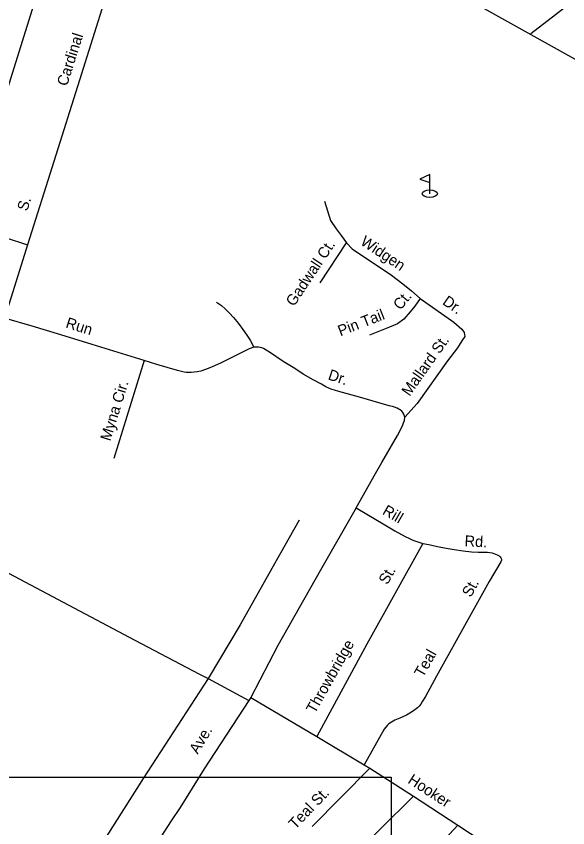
# Model space of a CAD drawing. Extents: x 1945482 to 2853149, y 66427 to 1015778.
# Drawn here: x 2344721 to 2348042, y 174803 to 179688 of the extents above; entities that cross this region are included whole.
import ezdxf

# ---------------------------------------------------------------- set-up
doc = ezdxf.new("R2010")
doc.units = 0
for name, color, linetype in [('Old_Level_10', 7, 'Continuous'), ('Old_Level_22', 7, 'Continuous'), ('Old_Level_28', 7, 'Continuous'), ('Old_Level_3', 7, 'Continuous'), ('Old_Level_35', 7, 'Continuous')]:
    doc.layers.add(name, color=color, linetype=linetype)

msp = doc.modelspace()

# ---------------------------------------------------------------- linework, layer by layer
at = {"layer": 'Old_Level_22'}
msp.add_lwpolyline([(2347210.9, 178687), (2347210.9, 178736.1), (2347151.4, 178706.9)], close=True, dxfattribs=at)
msp.add_lwpolyline([(2347210.9, 178620), (2347210.9, 178736.1)], dxfattribs=at)
msp.add_ellipse((2347210.9, 178620), major_axis=(46.5, 0), ratio=0.480506, dxfattribs=at)
at = {"layer": 'Old_Level_28'}
msp.add_lwpolyline([(2343800.7, 182055.3), (2343815.4, 182033.2), (2343985, 181806), (2344247.6, 181562.4), (2344477.4, 181420), (2345217.2, 181015.5), (2346260, 180448.3), (2348572.6, 179159.2), (2350509, 178087), (2350830.9, 177903.6), (2351378.2, 177617.8), (2351797.5, 177371), (2352234.1, 177091.7), (2352614.5, 176828.6)], dxfattribs=at)
at = {"layer": 'Old_Level_3'}
msp.add_lwpolyline([(2346979.3, 172189.6), (2340142.8, 172189.6), (2340142.8, 175108.2), (2346979.3, 175108.2), (2346979.3, 172189.6)], dxfattribs=at)
at = {"layer": 'Old_Level_35'}
for p, q in [((2346550.1, 178083.7), (2346708.7, 178323.3)), ((2345490.3, 177615.4), (2345307.9, 177026.4)), ((2345825.2, 175727.8), (2345875.6, 175701.4)), ((2345875.6, 175701.4), (2346121.1, 175569.3)), ((2346132.5, 175587.5), (2346529.8, 175353.1)), ((2346529.8, 175353.1), (2346814.8, 175182.6))]:
    msp.add_line(p, q, dxfattribs=at)
for points in [[(2345217.2, 181015.5), (2345016.1, 180383.3), (2344825, 179755.4), (2344618.9, 179099.1), (2344285.7, 179226)], [(2345577.2, 180817.4), (2345419.2, 180305.1), (2345259.3, 179802.5), (2345100.8, 179304.2), (2344946.3, 178813.7), (2344788, 178311.5)], [(2348881.3, 180408), (2348354.7, 179999.3), (2348115.9, 179813.6), (2347818.9, 179581.9)], [(2343545.9, 178606.3), (2343733.7, 178511.6), (2343764.2, 178497.1), (2343786.9, 178485.8), (2343809.4, 178474.6), (2343827.5, 178465.5), (2343843.7, 178462.2), (2343863.7, 178461), (2343881.8, 178459.7), (2343931.8, 178457.5), (2344068.3, 178451), (2344226.7, 178445.2), (2344264.5, 178442.7), (2344298.7, 178442.1), (2344365, 178434.6), (2344409.3, 178424.5), (2344474, 178407.1), (2344534.7, 178391.4), (2344654.3, 178356.1), (2344788, 178311.5)], [(2346576.6, 178574.8), (2346613.5, 178457.5), (2346648.1, 178408.4), (2346677, 178368), (2346708.7, 178323.3)], [(2346708.7, 178323.3), (2346744, 178287.2), (2346979.8, 178129.9), (2347049, 178078), (2347100.9, 178034.7), (2347152.8, 177988.5)], [(2344788, 178311.5), (2344701.3, 178029.8), (2344649.6, 177869.8)], [(2347152.8, 177988.5), (2347121.1, 177942.3), (2347092.2, 177907.7), (2347054.5, 177864), (2347015.7, 177836.8), (2346968.2, 177815.4), (2346847.9, 177768.7)], [(2347152.8, 177988.5), (2347354.7, 177847.1), (2347403.7, 177803.8), (2347418.1, 177783.6), (2347421, 177760.5), (2347403.7, 177734.6), (2347377.7, 177691.3), (2347317.2, 177613.3), (2347135.5, 177356.5), (2347060.6, 177274.1)], [(2345926.1, 177966.3), (2345957, 177947.5), (2345979.8, 177926.5), (2346004.8, 177901.5), (2346029.8, 177874.3), (2346059.2, 177837.7), (2346084.5, 177802.6), (2346110.2, 177767.5), (2346129.4, 177738.4), (2346150.8, 177695.3)], [(2345490.3, 177615.4), (2345386.7, 177647), (2345178, 177712.6), (2344989.6, 177771.1), (2344817.5, 177822.3), (2344649.6, 177869.8)], [(2347060.6, 177274.1), (2347055.2, 177292.6), (2347048.9, 177302.5), (2347042.7, 177310.2), (2347032.2, 177318), (2347024.1, 177323.6), (2347013.7, 177329), (2346999.4, 177334.7), (2346985.5, 177338.1), (2346967.2, 177343.3), (2346787, 177394.2), (2346663.8, 177429.4), (2346637.3, 177436.2), (2346621.3, 177441.5), (2346603, 177449), (2346584.6, 177458.1), (2346558.1, 177473.1), (2346508.8, 177499.1), (2346449.3, 177532.8), (2346398.1, 177566.9), (2346328.5, 177610.1), (2346246.2, 177664.9), (2346225.7, 177678.2), (2346209.2, 177687.4), (2346199.1, 177692.9), (2346188.9, 177694.5), (2346179, 177696.4), (2346168.8, 177696), (2346164.9, 177695.8), (2346150.8, 177695.3), (2346123.3, 177686), (2346084, 177666.4), (2346003.6, 177625.1), (2345954.7, 177601.2), (2345915.3, 177583.9), (2345886, 177570.6), (2345860.1, 177561.7), (2345832.5, 177552.4), (2345810.7, 177547.6), (2345792.8, 177544.9), (2345774.8, 177544.2), (2345758.7, 177543.5), (2345744.9, 177543), (2345732.7, 177544.5), (2345692.3, 177555), (2345566.8, 177592.1), (2345490.3, 177615.4)], [(2346767.4, 176729.2), (2346883.2, 176935.9), (2346921.6, 177002.1), (2347016.3, 177165), (2347027.6, 177185.5), (2347036.7, 177203.9), (2347046.2, 177222.4), (2347053.4, 177240.4), (2347058.3, 177254.4), (2347060.6, 177274.1)], [(2346767.4, 176729.2), (2346552.1, 176354.4), (2346296.1, 175900.2), (2346132.5, 175587.5)], [(2346767.4, 176729.2), (2346939.5, 176626), (2347001, 176590.4), (2347062.4, 176556.7), (2347088.8, 176543.7), (2347109.2, 176534.6), (2347133.5, 176525.7), (2347170, 176515)], [(2346424.4, 176653.6), (2346278.4, 176395.7), (2346068.9, 176025.4), (2345875.6, 175701.4)], [(2347170, 176515), (2346832.1, 175907.3), (2346529.8, 175353.1)], [(2347170, 176515), (2347204.4, 176508.5), (2347256.8, 176496.5), (2347309.3, 176486.4), (2347357.6, 176478.5), (2347412, 176470.5), (2347462.2, 176464.6), (2347502.3, 176462.2), (2347558.4, 176462.5), (2347586.5, 176457.4), (2347616.8, 176446.8), (2347629.3, 176439), (2347635.4, 176433.4), (2347639.6, 176427.6), (2347642.2, 176419.5), (2347642.4, 176413.6), (2347638.5, 176403.6), (2347569.4, 176284.7), (2347380.6, 175947.1), (2347251.9, 175715.8), (2347184.5, 175593.4), (2347167.6, 175564.5), (2347156.6, 175546), (2347146.9, 175533.8), (2347137.3, 175525.5), (2347121.8, 175512.8), (2347100.4, 175497.8), (2347070.8, 175480.9), (2347031.5, 175463.2), (2347000.2, 175449.9), (2346980.6, 175439.2), (2346964.9, 175428.4), (2346953.5, 175418.1), (2346936.4, 175395.5), (2346814.8, 175182.6)], [(2344265.4, 176506), (2344305.6, 176501.7), (2344341.8, 176493), (2344384.3, 176478.9), (2344413, 176467.9), (2344435.4, 176458.6), (2344488.2, 176432.8), (2344643.8, 176351), (2345003.1, 176161.1), (2345434.6, 175932), (2345825.2, 175727.8)], [(2345875.6, 175701.4), (2345485.6, 175099.7), (2345195.5, 174644.2), (2344944.7, 174254.2), (2344695.9, 173866.3), (2344541.7, 173623.8)], [(2346132.5, 175587.5), (2346121.1, 175569.3), (2345853.2, 175158.3), (2345708.5, 174924.4), (2345653.6, 174844.5), (2345338.7, 174357.8), (2345129.4, 174033.4), (2345014, 173858.7)], [(2346503.1, 174810.1), (2346849, 175160.7)], [(2346814.8, 175182.6), (2346849, 175160.7)], [(2346849, 175160.7), (2347112.2, 174992.2), (2347379.3, 174818.6), (2347685.3, 174618.7), (2348032.2, 174387.9)], [(2347112.2, 174992.2), (2346910.1, 174792.2), (2346800.6, 174679.9), (2346765.8, 174646.3), (2346742.8, 174623.4), (2346727.4, 174604.7), (2346718.3, 174588.3), (2346712.4, 174578.2), (2346709, 174565.9), (2346707.4, 174556), (2346706, 174541.9), (2346708.4, 174530.1), (2346713.1, 174512.3), (2346798.6, 174175.3), (2346950.1, 174337.5), (2347126.3, 174536.5), (2347277.7, 174708.6), (2347379.3, 174818.6)]]:
    msp.add_lwpolyline(points, dxfattribs=at)

# ---------------------------------------------------------------- texts
at = {"layer": 'Old_Level_10'}
for s, height, rotation, p in [('Cardinal', 65.62, 72.3404, (2345026.3, 179263.1)), ('S.', 65.62, 72.3404, (2344786.7, 178510.7)), ('Widgen', 65.62, 326.289, (2346787.8, 178317.1)), ('Gadwall Ct.', 65.617, 56.4873, (2346393.8, 177936.9)), ('Ct.', 65.62, 50.2145, (2347034.4, 177915.1)), ('Dr.', 65.62, 324.9898, (2347282.4, 177957.8)), ('Pin Tail', 65.62, 21.1931, (2346672.6, 177760.7)), ('Run', 65.62, 342.7487, (2345014.2, 177814.9)), ('Mallard St.', 65.617, 54.7249, (2347088.8, 177396.4)), ('Dr.', 65.62, 341.71, (2346593.4, 177502.6)), ('Myna Cir.', 65.62, 72.7916, (2345287.4, 177126.6)), ('Rill', 65.62, 329.8988, (2346920.8, 176693.8)), ('Rd.', 65.62, 357.0997, (2347418.9, 176497.8)), ('St.', 65.62, 60.6393, (2346955.8, 176261.9)), ('St.', 65.62, 60.7875, (2347457.8, 176186)), ('Throwbridge', 65.617, 60.6393, (2346519.4, 175486.1)), ('Teal', 65.62, 60.5474, (2347170.4, 175703.5)), ('Ave.', 65.62, 58.9497, (2345813.9, 175241.8)), ('Hooker', 65.62, 326.9906, (2347073.7, 175075.8)), ('Teal St.', 65.62, 46.1102, (2346401, 174789.6))]:
    msp.add_text(s, height=height, rotation=rotation, dxfattribs=at).set_placement(p)

doc.saveas('drawing.dxf')
